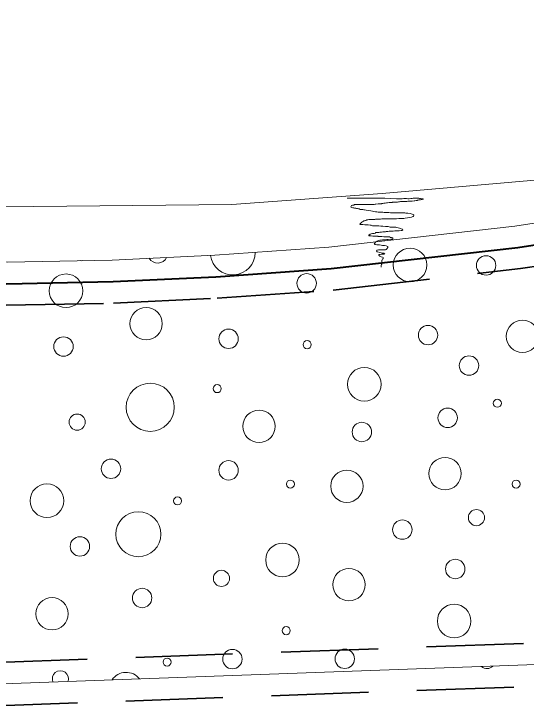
# Model space of a CAD drawing. Extents: x 640104 to 640970, y 6442278 to 6442689.
# Drawn here: x 640677.76 to 640696.76, y 6442583.95 to 6442609.81 of the extents above; entities that cross this region are included whole.
import ezdxf

# ---------------------------------------------------------------- set-up
doc = ezdxf.new("R2010")
doc.units = 0
doc.header["$LTSCALE"] = 1.2
doc.linetypes.add('MEDIUM_DASHED', pattern=[4.5, 3, -1.5])
for name, color, linetype, lineweight in [('31', 7, 'Continuous', 13), ('35', 7, 'Continuous', 35), ('40', 7, 'Continuous', 13), ('41', 7, 'Continuous', 13), ('43', 7, 'Continuous', 13)]:
    doc.layers.add(name, color=color, linetype=linetype, lineweight=lineweight)

msp = doc.modelspace()

# ---------------------------------------------------------------- linework, layer by layer
at = {"layer": '31'}
for points in [[(640553.71, 6442623.86), (640570.01, 6442624), (640649.72, 6442583.95), (640760.57, 6442587.97)], [(640655.67, 6442609.41), (640658.72, 6442607.17), (640661.74, 6442605.38), (640666.11, 6442603.78), (640674.81, 6442602.63), (640685.84, 6442602.74), (640691.42, 6442603.15), (640697.51, 6442603.68)], [(640651.34, 6442607.83), (640657.57, 6442604.59), (640662.43, 6442602.56), (640664.85, 6442601.84), (640667.62, 6442601.37), (640672.72, 6442600.93), (640677.52, 6442600.6), (640681.41, 6442600.68), (640685.21, 6442600.86), (640689.45, 6442601.16), (640696.34, 6442601.94), (640698.67, 6442602.3)]]:
    msp.add_lwpolyline(points, dxfattribs=at)
at = {"layer": '35', "linetype": 'MEDIUM_DASHED'}
for points in [[(640571.67, 6442624.06), (640649.9, 6442584.76), (640753.44, 6442588.51)], [(640571.67, 6442622.27), (640649.54, 6442583.14), (640758.17, 6442587.08)], [(640656.89, 6442603.14), (640661.89, 6442601.05), (640664.49, 6442600.27), (640667.41, 6442599.78), (640672.6, 6442599.34), (640677.48, 6442599), (640681.46, 6442599.08), (640685.3, 6442599.26), (640689.6, 6442599.56), (640696.55, 6442600.36), (640699.02, 6442600.74)]]:
    msp.add_lwpolyline(points, dxfattribs=at)
at = {"layer": '35', "lineweight": 40}
msp.add_lwpolyline([(640650.93, 6442607.14), (640657.23, 6442603.87), (640662.16, 6442601.8), (640664.67, 6442601.05), (640667.51, 6442600.57), (640672.66, 6442600.13), (640677.5, 6442599.8), (640681.44, 6442599.88), (640685.25, 6442600.06), (640689.53, 6442600.36), (640696.45, 6442601.15), (640698.85, 6442601.52)], dxfattribs=at)
at = {"layer": '40'}
for points in [[(640690.13, 6442602.97), (640690.17, 6442602.97), (640690.25, 6442602.97), (640690.32, 6442602.97), (640690.33, 6442602.98), (640690.41, 6442602.98), (640690.51, 6442602.98), (640690.73, 6442602.98), (640690.85, 6442602.98), (640690.87, 6442602.98), (640690.89, 6442602.98), (640690.94, 6442602.98), (640691, 6442602.98), (640691.07, 6442602.98), (640691.13, 6442602.98), (640691.17, 6442602.98), (640691.22, 6442602.98), (640691.27, 6442602.98), (640691.32, 6442602.98), (640691.37, 6442602.97), (640691.41, 6442602.97), (640691.45, 6442602.97), (640691.52, 6442602.97), (640691.74, 6442602.96), (640691.95, 6442602.95), (640692.01, 6442602.95), (640692.05, 6442602.95), (640692.08, 6442602.95), (640692.11, 6442602.95), (640692.16, 6442602.95), (640692.22, 6442602.96), (640692.25, 6442602.96), (640692.28, 6442602.96), (640692.29, 6442602.96), (640692.32, 6442602.96), (640692.37, 6442602.95), (640692.39, 6442602.95), (640692.42, 6442602.95), (640692.49, 6442602.96), (640692.53, 6442602.96), (640692.57, 6442602.97), (640692.6, 6442602.98), (640692.65, 6442602.98), (640692.67, 6442602.98), (640692.7, 6442602.98), (640692.73, 6442602.98), (640692.76, 6442602.98), (640692.78, 6442602.97), (640692.81, 6442602.96), (640692.84, 6442602.96)], [(640692.84, 6442602.96), (640692.87, 6442602.95), (640692.89, 6442602.95), (640692.93, 6442602.95), (640692.94, 6442602.94), (640692.93, 6442602.93), (640692.93, 6442602.94), (640692.91, 6442602.93), (640692.88, 6442602.92), (640692.84, 6442602.91), (640692.81, 6442602.91), (640692.78, 6442602.91), (640692.76, 6442602.9), (640692.73, 6442602.9), (640692.72, 6442602.89), (640692.68, 6442602.89), (640692.63, 6442602.88), (640692.61, 6442602.88), (640692.53, 6442602.87), (640692.49, 6442602.86), (640692.47, 6442602.86), (640692.44, 6442602.86), (640692.41, 6442602.86), (640692.38, 6442602.86), (640692.34, 6442602.85), (640692.32, 6442602.85), (640692.25, 6442602.85), (640692.21, 6442602.85), (640692.16, 6442602.85), (640692.1, 6442602.85), (640692.06, 6442602.84), (640692.03, 6442602.84), (640691.99, 6442602.83), (640691.95, 6442602.83), (640691.84, 6442602.83), (640691.81, 6442602.83), (640691.79, 6442602.82), (640691.74, 6442602.82), (640691.68, 6442602.81), (640691.62, 6442602.8), (640691.58, 6442602.8), (640691.53, 6442602.79), (640691.49, 6442602.79), (640691.45, 6442602.78), (640691.41, 6442602.78), (640691.4, 6442602.77), (640691.37, 6442602.77), (640691.33, 6442602.77), (640691.3, 6442602.76), (640691.28, 6442602.76), (640691.19, 6442602.75), (640691.16, 6442602.75)], [(640691.16, 6442602.75), (640691.13, 6442602.74), (640691.09, 6442602.74), (640691.07, 6442602.74), (640691.05, 6442602.74), (640691.02, 6442602.74), (640690.99, 6442602.74), (640690.96, 6442602.74), (640690.93, 6442602.74), (640690.88, 6442602.74), (640690.85, 6442602.74), (640690.81, 6442602.74), (640690.79, 6442602.74), (640690.77, 6442602.74), (640690.74, 6442602.74), (640690.71, 6442602.74), (640690.68, 6442602.74), (640690.63, 6442602.74), (640690.61, 6442602.74), (640690.58, 6442602.74), (640690.54, 6442602.74), (640690.52, 6442602.74), (640690.49, 6442602.74), (640690.46, 6442602.74), (640690.43, 6442602.74), (640690.4, 6442602.74), (640690.37, 6442602.72), (640690.34, 6442602.72), (640690.32, 6442602.71), (640690.3, 6442602.7), (640690.29, 6442602.7), (640690.27, 6442602.68), (640690.26, 6442602.66), (640690.27, 6442602.63), (640690.33, 6442602.62), (640690.37, 6442602.62), (640690.4, 6442602.61), (640690.43, 6442602.61), (640690.45, 6442602.6), (640690.47, 6442602.59), (640690.51, 6442602.59), (640690.54, 6442602.58), (640690.57, 6442602.58), (640690.61, 6442602.56), (640690.66, 6442602.55), (640690.71, 6442602.55), (640690.74, 6442602.54), (640690.77, 6442602.54), (640690.83, 6442602.53), (640690.9, 6442602.52)], [(640690.9, 6442602.52), (640691, 6442602.5), (640691.06, 6442602.49), (640691.1, 6442602.48), (640691.17, 6442602.47), (640691.23, 6442602.47), (640691.28, 6442602.46), (640691.32, 6442602.46), (640691.35, 6442602.45), (640691.41, 6442602.45), (640691.45, 6442602.45), (640691.5, 6442602.44), (640691.56, 6442602.44), (640691.61, 6442602.44), (640691.67, 6442602.44), (640691.73, 6442602.43), (640691.77, 6442602.43), (640691.79, 6442602.43), (640691.84, 6442602.43), (640691.89, 6442602.43), (640691.94, 6442602.43), (640692.01, 6442602.43), (640692.06, 6442602.43), (640692.1, 6442602.43), (640692.16, 6442602.43), (640692.18, 6442602.43), (640692.22, 6442602.43), (640692.26, 6442602.43), (640692.3, 6442602.42), (640692.34, 6442602.42), (640692.37, 6442602.42), (640692.46, 6442602.41), (640692.5, 6442602.39), (640692.54, 6442602.38), (640692.57, 6442602.37), (640692.6, 6442602.36), (640692.6, 6442602.34), (640692.59, 6442602.31), (640692.57, 6442602.3), (640692.56, 6442602.3), (640692.54, 6442602.28), (640692.51, 6442602.27), (640692.45, 6442602.26), (640692.36, 6442602.25), (640692.27, 6442602.23), (640692.22, 6442602.22), (640692.16, 6442602.22), (640692.1, 6442602.22), (640692.04, 6442602.22), (640691.95, 6442602.21), (640691.82, 6442602.21), (640691.71, 6442602.21)], [(640691.71, 6442602.21), (640691.65, 6442602.21), (640691.61, 6442602.21), (640691.55, 6442602.21), (640691.51, 6442602.21), (640691.47, 6442602.21), (640691.41, 6442602.21), (640691.36, 6442602.2), (640691.24, 6442602.2), (640691.18, 6442602.2), (640691.15, 6442602.19), (640691.09, 6442602.19), (640691.01, 6442602.18), (640690.93, 6442602.18), (640690.89, 6442602.17), (640690.85, 6442602.17), (640690.84, 6442602.16), (640690.81, 6442602.15), (640690.79, 6442602.15), (640690.77, 6442602.14), (640690.74, 6442602.14), (640690.73, 6442602.12), (640690.69, 6442602.1), (640690.66, 6442602.08), (640690.65, 6442602.06), (640690.63, 6442602.06), (640690.62, 6442602.04), (640690.61, 6442602.02), (640690.6, 6442602.01), (640690.61, 6442602), (640690.64, 6442602), (640690.68, 6442602), (640690.71, 6442602), (640690.78, 6442601.99), (640690.84, 6442601.98), (640690.9, 6442601.98), (640690.98, 6442601.97), (640691.02, 6442601.97), (640691.06, 6442601.95), (640691.1, 6442601.95), (640691.21, 6442601.95), (640691.3, 6442601.95), (640691.37, 6442601.94), (640691.45, 6442601.94), (640691.54, 6442601.93), (640691.64, 6442601.93), (640691.72, 6442601.9), (640691.77, 6442601.9), (640691.84, 6442601.9), (640691.89, 6442601.9)], [(640691.89, 6442601.9), (640691.93, 6442601.9), (640691.96, 6442601.89), (640692.01, 6442601.87), (640692.06, 6442601.86), (640692.09, 6442601.85), (640692.13, 6442601.84), (640692.17, 6442601.83), (640692.18, 6442601.82), (640692.19, 6442601.79), (640692.17, 6442601.78), (640692.16, 6442601.78), (640692.13, 6442601.77), (640692.05, 6442601.76), (640692.01, 6442601.76), (640691.99, 6442601.76), (640691.94, 6442601.76), (640691.89, 6442601.76), (640691.83, 6442601.75), (640691.8, 6442601.75), (640691.77, 6442601.75), (640691.68, 6442601.75), (640691.63, 6442601.74), (640691.61, 6442601.74), (640691.57, 6442601.74), (640691.54, 6442601.73), (640691.5, 6442601.73), (640691.45, 6442601.73), (640691.4, 6442601.72), (640691.34, 6442601.71), (640691.3, 6442601.7), (640691.28, 6442601.7), (640691.25, 6442601.7), (640691.22, 6442601.7), (640691.18, 6442601.7), (640691.17, 6442601.68), (640691.13, 6442601.67), (640691.12, 6442601.66), (640691.09, 6442601.66), (640691.06, 6442601.66), (640691.02, 6442601.65), (640690.98, 6442601.64), (640690.95, 6442601.62), (640690.93, 6442601.61), (640690.93, 6442601.58), (640690.96, 6442601.58), (640691.01, 6442601.58), (640691.07, 6442601.57), (640691.13, 6442601.57), (640691.16, 6442601.57), (640691.22, 6442601.56), (640691.26, 6442601.56)], [(640691.26, 6442601.56), (640691.28, 6442601.55), (640691.3, 6442601.55), (640691.34, 6442601.55), (640691.39, 6442601.55), (640691.41, 6442601.55), (640691.49, 6442601.54), (640691.54, 6442601.54), (640691.57, 6442601.54), (640691.6, 6442601.54), (640691.62, 6442601.54), (640691.66, 6442601.54), (640691.7, 6442601.54), (640691.73, 6442601.52), (640691.77, 6442601.51), (640691.8, 6442601.5), (640691.82, 6442601.5), (640691.82, 6442601.46), (640691.74, 6442601.45), (640691.64, 6442601.44), (640691.6, 6442601.44), (640691.53, 6442601.43), (640691.49, 6442601.43), (640691.44, 6442601.43), (640691.39, 6442601.42), (640691.34, 6442601.42), (640691.29, 6442601.41), (640691.24, 6442601.38), (640691.22, 6442601.37), (640691.19, 6442601.35), (640691.17, 6442601.34), (640691.16, 6442601.32), (640691.15, 6442601.3), (640691.13, 6442601.27), (640691.15, 6442601.26), (640691.18, 6442601.26), (640691.23, 6442601.24), (640691.32, 6442601.24), (640691.39, 6442601.23), (640691.43, 6442601.22), (640691.46, 6442601.22), (640691.51, 6442601.22), (640691.57, 6442601.21), (640691.63, 6442601.18), (640691.63, 6442601.15), (640691.62, 6442601.13), (640691.61, 6442601.11), (640691.57, 6442601.07), (640691.54, 6442601.06), (640691.5, 6442601.06), (640691.45, 6442601.06), (640691.39, 6442601.06), (640691.34, 6442601.06), (640691.29, 6442601.06), (640691.23, 6442601.05), (640691.22, 6442601.02), (640691.21, 6442601.01), (640691.22, 6442600.99), (640691.25, 6442600.98), (640691.33, 6442600.96), (640691.38, 6442600.95), (640691.41, 6442600.94), (640691.45, 6442600.94), (640691.49, 6442600.93), (640691.52, 6442600.91), (640691.5, 6442600.9), (640691.46, 6442600.9), (640691.41, 6442600.9), (640691.35, 6442600.89), (640691.33, 6442600.89), (640691.3, 6442600.88), (640691.3, 6442600.85), (640691.32, 6442600.83), (640691.33, 6442600.82), (640691.36, 6442600.81), (640691.39, 6442600.8), (640691.43, 6442600.79), (640691.46, 6442600.78), (640691.47, 6442600.75), (640691.45, 6442600.74), (640691.45, 6442600.71), (640691.43, 6442600.69), (640691.41, 6442600.67), (640691.41, 6442600.64), (640691.41, 6442600.61), (640691.41, 6442600.58), (640691.41, 6442600.56), (640691.41, 6442600.53), (640691.4, 6442600.51), (640691.39, 6442600.48), (640691.38, 6442600.46), (640691.38, 6442600.42), (640691.38, 6442600.42), (640691.38, 6442600.44)]]:
    msp.add_lwpolyline(points, dxfattribs=at)
at = {"layer": '41'}
for centre, radius in [((640692.458, 6442600.496), 0.624), ((640695.277, 6442600.481), 0.36), ((640679.695, 6442599.538), 0.624), ((640688.623, 6442599.816), 0.36), ((640682.667, 6442598.318), 0.6), ((640696.626, 6442597.85), 0.6), ((640693.124, 6442597.895), 0.36), ((640685.725, 6442597.757), 0.36), ((640679.601, 6442597.471), 0.36), ((640688.64, 6442597.541), 0.15), ((640694.643, 6442596.763), 0.36), ((640690.762, 6442596.07), 0.624), ((640682.818, 6442595.217), 0.893), ((640685.304, 6442595.909), 0.15), ((640695.696, 6442595.366), 0.15), ((640686.855, 6442594.511), 0.6), ((640693.851, 6442594.825), 0.36), ((640680.108, 6442594.667), 0.3), ((640690.669, 6442594.3), 0.36), ((640681.363, 6442592.935), 0.36), ((640685.725, 6442592.878), 0.36), ((640693.755, 6442592.755), 0.6), ((640690.113, 6442592.287), 0.6), ((640688.019, 6442592.365), 0.15), ((640696.392, 6442592.365), 0.15), ((640678.987, 6442591.749), 0.624), ((640683.831, 6442591.744), 0.15), ((640694.919, 6442591.123), 0.3), ((640682.379, 6442590.507), 0.835), ((640692.17, 6442590.677), 0.36), ((640680.211, 6442590.054), 0.36), ((640687.725, 6442589.551), 0.624), ((640694.134, 6442589.216), 0.36), ((640685.46, 6442588.867), 0.3), ((640690.191, 6442588.636), 0.6), ((640682.518, 6442588.14), 0.36), ((640679.175, 6442587.553), 0.6), ((640694.093, 6442587.283), 0.624), ((640687.863, 6442586.929), 0.15), ((640685.867, 6442585.873), 0.36), ((640690.034, 6442585.883), 0.36), ((640683.444, 6442585.762), 0.15)]:
    msp.add_circle(centre, radius, dxfattribs=at)
for centre, radius, start, end in [((640683.095, 6442600.924), 0.36, 209.8186, 335.5221), ((640685.878, 6442600.964), 0.834, 187.7749, 359.9874), ((640680.264, 6442600.802), 0.15, 254.6858, 287.6056), ((640679.487, 6442585.138), 0.3, 341.0407, 203.1108), ((640681.926, 6442584.758), 0.624, 37.3559, 146.7956)]:
    msp.add_arc(centre, radius, start, end, dxfattribs=at)
at = {"layer": '43'}
msp.add_arc((640695.311, 6442585.818), 0.3, 227.6279, 316.5236, dxfattribs=at)

doc.saveas('drawing.dxf')
